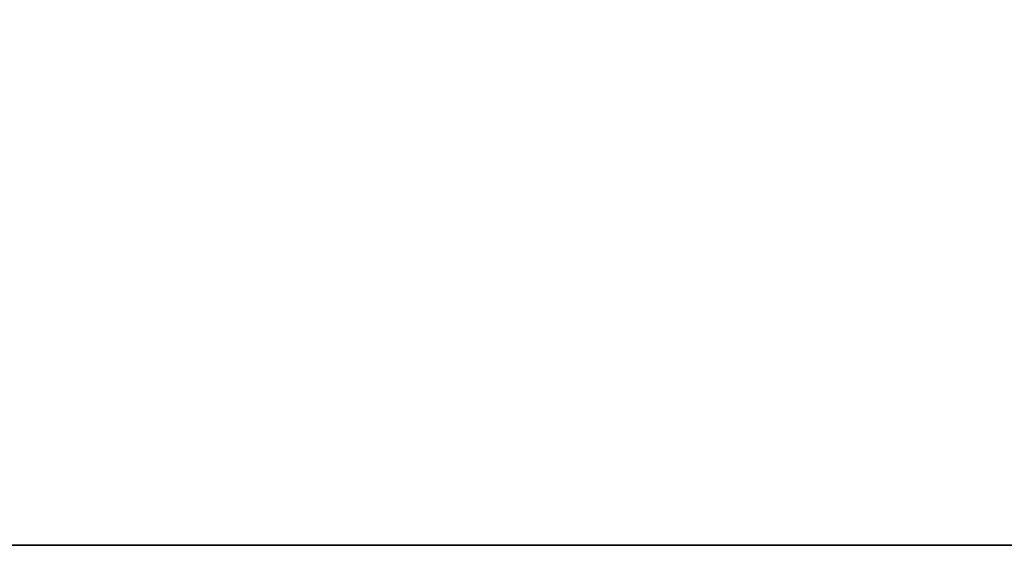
# Model space of a CAD drawing. Header units: inches. Extents: x -10 to 10, y -2.3 to 4.3.
# Tile 510 of 656: x -2.271 to -1.918, y -2.305 to -2.116. Entities that reach past the tile are written whole.
import ezdxf

# ---------------------------------------------------------------- set-up
doc = ezdxf.new("R2010")
doc.units = ezdxf.units.IN
doc.header["$LTSCALE"] = 65.185185
doc.header["$MEASUREMENT"] = 0
for name, color, linetype in [('8585', 7, 'CONTINUOUS'), ('8594', 7, 'CONTINUOUS'), ('8645', 7, 'CONTINUOUS')]:
    doc.layers.add(name, color=color, linetype=linetype)

msp = doc.modelspace()

# ---------------------------------------------------------------- linework, layer by layer
at = {"layer": '8585', "linetype": 'Continuous'}
for points in [[(-2.79289, 0.895, 13.9861), (2.79289, 0.895, 13.9861), (-2.79289, -2.305, 13.9861), (-2.79289, 0.895, 13.9861)], [(-2.79289, -2.305, 13.9861), (2.79289, 0.895, 13.9861), (2.79289, -2.305, 13.9861), (-2.79289, -2.305, 13.9861)]]:
    msp.add_3dface(points, dxfattribs=at)
at = {"layer": '8594', "linetype": 'Continuous'}
for points in [[(-2.79289, -2.305, 14.1431), (2.79289, -2.305, 14.1431), (-2.79289, 0.895, 14.1431), (-2.79289, -2.305, 14.1431)], [(-2.79289, 0.895, 14.1431), (2.79289, -2.305, 14.1431), (2.79289, 0.895, 14.1431), (-2.79289, 0.895, 14.1431)]]:
    msp.add_3dface(points, dxfattribs=at)
at = {"layer": '8645', "linetype": 'Continuous'}
for points in [[(-2.79289, -2.305, 13.9861), (2.79289, -2.305, 13.9861), (-2.79289, -2.305, 14.1431), (-2.79289, -2.305, 13.9861)], [(2.79289, -2.305, 13.9861), (2.79289, -2.305, 14.1431), (-2.79289, -2.305, 14.1431), (2.79289, -2.305, 13.9861)]]:
    msp.add_3dface(points, dxfattribs=at)

doc.saveas('drawing.dxf')
